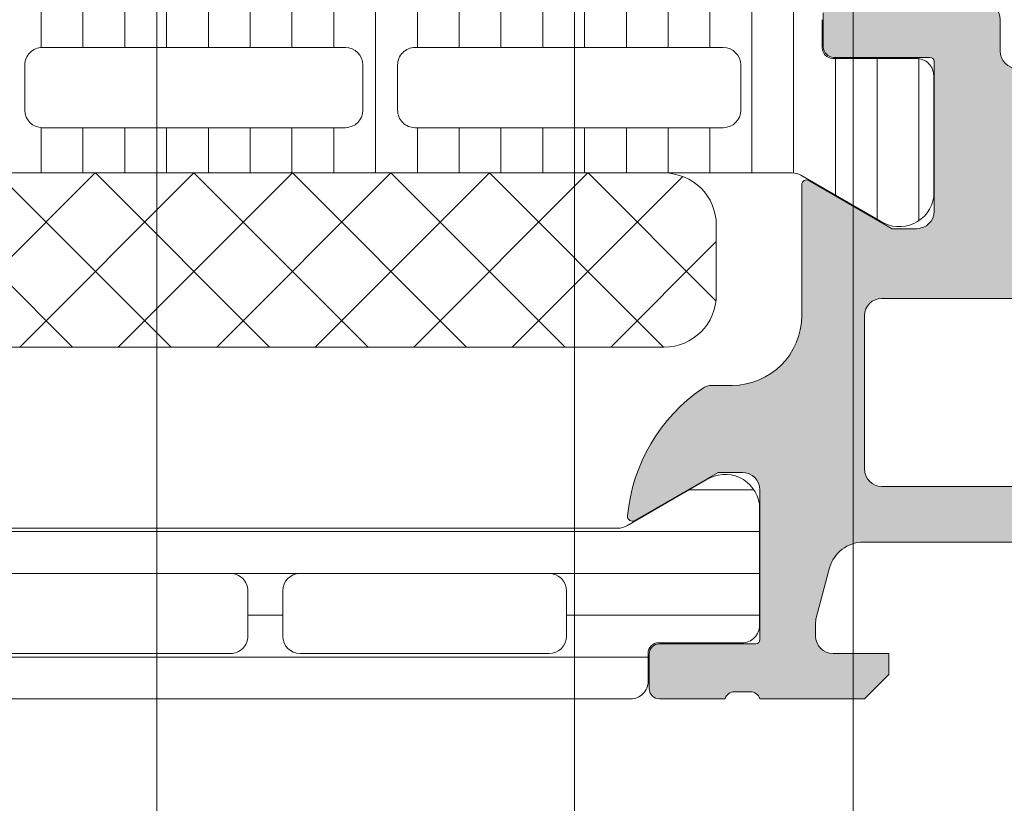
# Model space of a CAD drawing. Header units: millimetres. Extents: x 213386 to 506888, y 183055 to 450952.
# Tile 399 of 656: x 399566 to 399594, y 296787 to 296810. Entities that reach past the tile are written whole.
import ezdxf

# ---------------------------------------------------------------- set-up
doc = ezdxf.new("R2010")
doc.units = ezdxf.units.MM
doc.layers.add('FASÁDA DETAILNÍ', color=255, linetype='Continuous', lineweight=0)

msp = doc.modelspace()

# ---------------------------------------------------------------- hatches: boundary and pattern name
at = {"layer": 'FASÁDA DETAILNÍ'}
h = msp.add_hatch(color=256, dxfattribs=at)
edge = h.paths.add_edge_path()
edge.add_arc((399603.9562517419, 296855.205550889), 0.5000674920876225, 0.007732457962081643, 89.99226754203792)
edge.add_line((399603.9563192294, 296855.7056183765), (399599.9563192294, 296855.7056183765))
edge.add_arc((399599.9563867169, 296855.205550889), 0.5000674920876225, 90.00773245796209, 179.9922675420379)
edge.add_line((399599.4563192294, 296855.2056183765), (399599.4563192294, 296853.9055695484))
edge.add_arc((399599.9563561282, 296853.9056064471), 0.5000369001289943, 180.0042279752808, 269.9957720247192)
edge.add_line((399599.9563192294, 296853.4055695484), (399600.4563192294, 296853.4055695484))
edge.add_line((399600.4563192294, 296853.4055695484), (399600.4563192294, 296854.4055695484))
edge.add_line((399600.4563192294, 296854.4055695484), (399601.9563192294, 296854.4055695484))
edge.add_arc((399601.9563562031, 296853.4056065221), 0.9999630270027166, -0.0021185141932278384, 90.00211851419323, ccw=False)
edge.add_line((399602.9563192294, 296853.4055695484), (399602.9563192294, 296849.4055695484))
edge.add_arc((399601.9562423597, 296849.4056464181), 1.000076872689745, 270.00440397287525, 359.9955960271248, ccw=False)
edge.add_line((399601.9563192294, 296848.4055695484), (399600.4563192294, 296848.4055695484))
edge.add_line((399600.4563192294, 296848.4055695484), (399600.4563192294, 296849.4055695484))
edge.add_line((399600.4563192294, 296849.4055695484), (399599.9563192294, 296849.4055695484))
edge.add_arc((399599.9562617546, 296848.9056270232), 0.4999425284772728, 89.99341311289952, 180.0065868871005)
edge.add_line((399599.4563192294, 296848.9055695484), (399599.4563192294, 296846.1055817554))
edge.add_arc((399599.9563192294, 296846.1055817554), 0.5, 180, 270)
edge.add_line((399599.9563192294, 296845.6055817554), (399600.1563192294, 296845.6055817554))
edge.add_arc((399600.1563192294, 296846.1055817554), 0.5, 270, 360)
edge.add_line((399600.6563192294, 296846.1055817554), (399600.6563192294, 296846.6055817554))
edge.add_arc((399601.1563543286, 296846.6055466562), 0.5000351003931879, 90.00402178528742, 179.9959782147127, ccw=False)
edge.add_line((399601.1563192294, 296847.1055817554), (399601.9563222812, 296847.1055817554))
edge.add_arc((399601.9563057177, 296846.6055651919), 0.5000165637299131, 0.0018979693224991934, 89.99810203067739, ccw=False)
edge.add_line((399602.4563222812, 296846.6055817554), (399602.4563222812, 296815.305587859))
edge.add_line((399602.4563222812, 296815.305587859), (399602.0239256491, 296809.2671302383))
edge.add_arc((399601.0247059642, 296809.3055862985), 0.9999594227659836, 270, 357.7959971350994, ccw=False)
edge.add_line((399601.0247059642, 296808.3056268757), (399594.3562537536, 296808.3056268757))
edge.add_arc((399594.3562537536, 296808.8056268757), 0.5, 180, 270, ccw=False)
edge.add_line((399593.8562537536, 296808.8056268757), (399593.8562537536, 296809.7056268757))
edge.add_arc((399593.3562537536, 296809.7056268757), 0.5, 0, 90)
edge.add_line((399593.3562537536, 296810.2056268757), (399591.9562522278, 296810.2056268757))
edge.add_arc((399591.6887316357, 296810.2844633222), 0.2788950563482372, 268.83541063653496, 343.58012358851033, ccw=False)
edge.add_line((399591.6830632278, 296810.0056258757), (399591.2294692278, 296810.0056258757))
edge.add_arc((399591.2238085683, 296810.2844939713), 0.2789255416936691, 196.424594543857, 271.16287006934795, ccw=False)
edge.add_line((399590.9562652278, 296810.2056268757), (399589.0762542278, 296810.2056268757))
edge.add_arc((399589.0762542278, 296809.9056268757), 0.2999999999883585, 90, 180)
edge.add_line((399588.7762542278, 296809.9056268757), (399588.7762542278, 296808.9256525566))
edge.add_arc((399589.0762542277, 296808.9256525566), 0.2999999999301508, 180, 270.0000000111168)
edge.add_line((399589.0762542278, 296808.6256525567), (399591.8362522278, 296808.6256525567))
edge.add_arc((399591.8362522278, 296808.5056525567), 0.1199999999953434, 0, 90, ccw=False)
edge.add_line((399591.9562522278, 296808.5056525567), (399591.9562522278, 296804.2056268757))
edge.add_arc((399591.4562522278, 296804.2056268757), 0.5, -90, 0, ccw=False)
edge.add_line((399591.4562522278, 296803.7056268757), (399590.7562522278, 296803.7056268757))
edge.add_line((399590.7562522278, 296803.7056268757), (399588.3634319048, 296805.0871223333))
edge.add_arc((399588.2943720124, 296804.9675070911), 0.1381197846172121, 59.99999999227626, 180.0000000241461)
edge.add_line((399588.1562522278, 296804.967507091), (399588.1562522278, 296801.2056268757))
edge.add_arc((399586.1562522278, 296801.2056268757), 2, -90, 0, ccw=False)
edge.add_line((399586.1562522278, 296799.2056268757), (399585.5882568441, 296799.2056268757))
edge.add_arc((399585.5882568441, 296798.7056268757), 0.5, 90, 124.4790717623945)
edge.add_arc((399588.135730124, 296794.9961282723), 4.999999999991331, 124.4790717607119, 174.6507719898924)
edge.add_arc((399583.2943788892, 296795.4437466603), 0.1381197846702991, 172.2975624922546, 299.9999999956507)
edge.add_line((399583.3634387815, 296795.324131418), (399585.7562591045, 296796.7056268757))
edge.add_line((399585.7562591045, 296796.7056268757), (399586.4562591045, 296796.7056268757))
edge.add_arc((399586.4562591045, 296796.2056268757), 0.5, 0, 90, ccw=False)
edge.add_line((399586.9562591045, 296796.2056268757), (399586.9562591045, 296791.9056011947))
edge.add_arc((399586.8362591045, 296791.9056011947), 0.1199999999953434, -90, 0, ccw=False)
edge.add_line((399586.8362591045, 296791.7856011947), (399584.0762611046, 296791.7856011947))
edge.add_arc((399584.0762611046, 296791.4856011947), 0.3000000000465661, 90, 179.9999999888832)
edge.add_line((399583.7762611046, 296791.4856011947), (399583.7762611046, 296790.5056268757))
edge.add_arc((399584.0762611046, 296790.5056268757), 0.2999999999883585, 180, 270)
edge.add_line((399584.0762611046, 296790.2056268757), (399585.9562721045, 296790.2056268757))
edge.add_arc((399586.223815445, 296790.12675978), 0.2789255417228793, 88.83712991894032, 163.5754054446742, ccw=False)
edge.add_line((399586.2294761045, 296790.4056278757), (399586.6830701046, 296790.4056278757))
edge.add_arc((399586.6887385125, 296790.1267904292), 0.2788950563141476, 16.41987641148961, 91.16458936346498, ccw=False)
edge.add_line((399586.9562591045, 296790.2056268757), (399589.9563175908, 296790.2056268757))
edge.add_line((399589.9563175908, 296790.2056268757), (399590.6564204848, 296790.9056992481))
edge.add_line((399590.6564204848, 296790.9056992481), (399590.6564204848, 296791.5057053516))
edge.add_line((399590.6564204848, 296791.5057053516), (399589.0564143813, 296791.5057053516))
edge.add_arc((399589.0564238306, 296792.0057148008), 0.5000094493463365, 180.0010827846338, 269.9989172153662, ccw=False)
edge.add_line((399588.5564143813, 296792.0057053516), (399588.5564143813, 296792.4011334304))
edge.add_arc((399589.0564143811, 296792.4011334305), 0.499999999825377, 165.000000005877, 180.0000000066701, ccw=False)
edge.add_line((399588.5734514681, 296792.5305429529), (399588.9576602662, 296793.9644297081))
edge.add_arc((399589.9235860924, 296793.7056106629), 0.9999999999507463, 89.99999999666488, 164.9999999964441, ccw=False)
edge.add_line((399589.9235860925, 296794.7056106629), (399595.6564082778, 296794.7056106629))
edge.add_line((399595.6564082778, 296794.7056106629), (399595.6564082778, 296791.5057053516))
edge.add_line((399595.6564082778, 296791.5057053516), (399594.8564204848, 296791.5057053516))
edge.add_line((399594.8564204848, 296791.5057053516), (399594.8564204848, 296790.9056992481))
edge.add_line((399594.8564204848, 296790.9056992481), (399596.0688533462, 296790.2057175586))
edge.add_line((399596.0688533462, 296790.2057175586), (399597.1564082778, 296790.2057175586))
edge.add_line((399597.1564082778, 296790.2057175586), (399597.1564082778, 296805.2056268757))
edge.add_arc((399597.6564082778, 296805.2056268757), 0.5, 90, 180, ccw=False)
edge.add_line((399597.6564082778, 296805.7056268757), (399603.4563192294, 296805.7056268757))
edge.add_arc((399603.4563192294, 296806.7056268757), 1, 270, 360)
edge.add_line((399604.4563192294, 296806.7056268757), (399604.4563192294, 296855.2056183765))
edge = h.paths.add_edge_path(flags=16)
edge.add_line((399594.8564204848, 296796.305610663), (399590.4564204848, 296796.305610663))
edge.add_arc((399590.4564204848, 296796.805610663), 0.5, 180, 270, ccw=False)
edge.add_line((399589.9564204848, 296796.805610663), (399589.9564204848, 296801.2056106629))
edge.add_arc((399590.4564204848, 296801.2056106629), 0.5, 90, 180, ccw=False)
edge.add_line((399590.4564204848, 296801.7056106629), (399594.8564204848, 296801.7056106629))
edge.add_arc((399594.8564204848, 296801.2056106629), 0.5, 0, 90, ccw=False)
edge.add_line((399595.3564204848, 296801.2056106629), (399595.3564204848, 296796.805610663))
edge.add_arc((399594.8564204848, 296796.805610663), 0.5, -90, 0, ccw=False)
h = msp.add_hatch(dxfattribs=at)
h.set_pattern_fill('LINIE', color=256, scale=1.2, angle=90, style=0)
h.set_pattern_definition([(90, (397979.9212210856, 280090.0810739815), (-1.2, 7.347638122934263e-17), [])])
edge = h.paths.add_edge_path()
edge.add_arc((399589.0462359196, 296808.89642871), 0.2999999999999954, -179.99792470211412, -89.99792470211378, ccw=False)
edge.add_line((399588.7462359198, 296808.8964178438), (399588.7462072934, 296809.7067491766))
edge.add_arc((399588.2462099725, 296809.7067337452), 0.4999973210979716, 0.001768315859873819, 90.0023822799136)
edge.add_line((399588.2461891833, 296810.2067310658), (399587.4051169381, 296810.2080516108))
edge.add_arc((399587.4051169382, 296810.4080516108), 0.1999999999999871, -179.99999999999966, -89.99999999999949, ccw=False)
edge.add_line((399587.2051169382, 296810.4080516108), (399587.2051169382, 296814.5080516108))
edge.add_arc((399586.7051169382, 296814.5080516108), 0.5000000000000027, -5.216109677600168e-13, 89.99999999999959)
edge.add_line((399586.7051169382, 296815.0080516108), (399585.8743677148, 296815.0080516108))
edge.add_arc((399585.8743677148, 296814.0080516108), 0.9999999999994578, 90.00000000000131, 164.9999999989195)
edge.add_line((399584.9084418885, 296814.2668706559), (399584.7051169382, 296813.5080516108))
edge.add_line((399584.7051169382, 296813.5080516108), (399585.7051169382, 296813.5080516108))
edge.add_line((399585.7051169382, 296813.5080516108), (399585.7051169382, 296811.2080516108))
edge.add_arc((399584.7009904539, 296811.2097608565), 1.004127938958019, -89.76591227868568, -0.09753001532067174, ccw=False)
edge.add_line((399584.7050929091, 296810.2056412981), (399581.705214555, 296810.2056412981))
edge.add_arc((399581.7092429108, 296811.2097606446), 1.004127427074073, 180.0975179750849, 269.77014032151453, ccw=False)
edge.add_line((399580.7051169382, 296811.2080516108), (399580.7051169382, 296813.5080516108))
edge.add_line((399580.7051169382, 296813.5080516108), (399581.7051169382, 296813.5080516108))
edge.add_line((399581.7051169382, 296813.5080516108), (399581.5017919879, 296814.2668706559))
edge.add_arc((399580.5358661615, 296814.0080516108), 1.000000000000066, 15.00000000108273, 89.99999999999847)
edge.add_line((399580.5358661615, 296815.0080516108), (399579.7051169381, 296815.0080516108))
edge.add_arc((399579.7051169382, 296814.5080516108), 0.4999999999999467, 89.99999999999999, 180)
edge.add_line((399579.2051169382, 296814.5080516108), (399579.2051169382, 296810.4080516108))
edge.add_arc((399579.0009438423, 296810.4097801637), 0.2041804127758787, -88.8441310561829, -0.4850610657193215, ccw=False)
edge.add_line((399579.0050626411, 296810.2056412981), (399553.1636958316, 296810.2056183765))
edge.add_arc((399553.163711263, 296809.7056210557), 0.4999973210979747, 90.00176831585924, 180.002382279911)
edge.add_line((399552.6637139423, 296809.7056002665), (399552.6637425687, 296808.8952689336))
edge.add_arc((399552.3637425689, 296808.8952580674), 0.299999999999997, -89.9979247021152, 0.0020752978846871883, ccw=False)
edge.add_line((399552.3637534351, 296808.5952580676), (399549.9637550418, 296808.5955030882))
edge.add_arc((399549.9637705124, 296808.095507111), 0.499995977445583, 90.00177281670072, 180.0023777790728)
edge.add_line((399549.4637745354, 296808.0954863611), (399549.4639011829, 296804.6189448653))
edge.add_arc((399550.4537141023, 296804.7612913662), 0.99999607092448, 188.1836833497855, 302.7290913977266)
edge.add_line((399550.9943794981, 296803.9200583), (399553.2779885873, 296805.2386107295))
edge.add_arc((399553.5280042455, 296804.8056070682), 0.5000000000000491, 90.00213520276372, 120.00207189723, ccw=False)
edge.add_line((399553.5279856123, 296805.3056070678), (399587.8822543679, 296805.3066933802))
edge.add_arc((399587.8822719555, 296804.8066933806), 0.5000000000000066, 60.00207869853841, 90.00201539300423, ccw=False)
edge.add_line((399588.1322562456, 296805.2397151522), (399590.4159608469, 296803.9213281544))
edge.add_arc((399590.956565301, 296804.7626003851), 0.9999960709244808, 237.2750591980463, 351.8204672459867)
edge.add_line((399591.9463885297, 296804.6203255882), (399591.9462618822, 296808.0968670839))
edge.add_arc((399591.446265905, 296808.0968516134), 0.4999959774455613, 0.001772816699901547, 90.00237777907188)
edge.add_line((399591.4462451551, 296808.5968475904), (399589.0462467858, 296808.5964287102))
edge = h.paths.add_edge_path(flags=16)
edge.add_line((399564.8551231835, 296808.4061531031), (399564.8551231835, 296807.1061589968))
edge.add_arc((399564.3551268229, 296807.1061553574), 0.4999963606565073, -90.00041704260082, 0.00041704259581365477, ccw=False)
edge.add_line((399564.3551231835, 296806.6061589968), (399555.505129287, 296806.6061589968))
edge.add_arc((399555.5051256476, 296807.1061553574), 0.4999963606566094, -180.000417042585, -89.99958295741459, ccw=False)
edge.add_line((399555.005129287, 296807.1061589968), (399555.005129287, 296808.4061531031))
edge.add_arc((399555.5051292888, 296808.4061696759), 0.5000000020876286, 90.00000020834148, 180.0018991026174, ccw=False)
edge.add_line((399555.505129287, 296808.906169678), (399564.3551231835, 296808.906169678))
edge.add_arc((399564.3551231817, 296808.4061696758), 0.5000000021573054, -0.0018990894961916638, 89.99999978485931, ccw=False)
edge = h.paths.add_edge_path(flags=16)
edge.add_arc((399575.0551292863, 296808.406169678), 0.4999999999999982, -2.2737367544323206e-13, 90.000000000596, ccw=False)
edge.add_line((399575.5551292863, 296808.406169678), (399575.5551292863, 296807.1061589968))
edge.add_arc((399575.0551292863, 296807.1061589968), 0.4999999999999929, -90.00000000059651, -2.8421709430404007e-13, ccw=False)
edge.add_line((399575.0551292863, 296806.6061589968), (399566.3551231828, 296806.6061589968))
edge.add_arc((399566.3551231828, 296807.1061589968), 0.5000000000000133, 180.0000000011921, 269.99999999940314, ccw=False)
edge.add_line((399565.8551231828, 296807.1061589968), (399565.8551231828, 296808.406169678))
edge.add_arc((399566.3551231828, 296808.406169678), 0.5000000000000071, 90.0000000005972, 180.0000000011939, ccw=False)
edge.add_line((399566.3551231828, 296808.906169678), (399575.0551292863, 296808.906169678))
edge = h.paths.add_edge_path(flags=16)
edge.add_arc((399577.055125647, 296807.1061553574), 0.4999963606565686, -180.00041704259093, -89.99958295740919, ccw=False)
edge.add_line((399576.5551292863, 296807.1061589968), (399576.5551292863, 296808.4061531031))
edge.add_arc((399577.0551292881, 296808.4061696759), 0.5000000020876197, 90.00000020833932, 180.0018991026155, ccw=False)
edge.add_line((399577.0551292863, 296808.906169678), (399585.9051384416, 296808.906169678))
edge.add_arc((399585.9051384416, 296808.4061849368), 0.4999847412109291, -6.252776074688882e-13, 90.00000000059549, ccw=False)
edge.add_line((399586.4051231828, 296808.4061849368), (399586.4051231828, 296807.1061742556))
edge.add_arc((399585.905107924, 296807.1061742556), 0.5000152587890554, -90.00000000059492, 1.0800249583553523e-12, ccw=False)
edge.add_line((399585.905107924, 296806.6061589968), (399577.0551292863, 296806.6061589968))
h = msp.add_hatch(dxfattribs=at)
h.set_pattern_fill('NETZ', color=256, scale=2, angle=45, style=0)
h.set_pattern_definition([(45, (399570.7052426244, 296805.3048835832), (-1.414213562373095, 1.414213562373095), []), (135, (399570.7052426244, 296805.3048835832), (-1.414213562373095, -1.414213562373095), [])])
h.paths.add_polyline_path([(399584.2052426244, 296800.3048835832, 0.4142135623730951), (399585.7052426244, 296801.8048835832), (399585.7052426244, 296803.8048835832, 0.4142135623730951), (399584.2052426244, 296805.3048835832), (399557.2052426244, 296805.3048835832, 0.4142135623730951), (399555.7052426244, 296803.8048835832), (399555.7052426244, 296801.8048835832, 0.4142135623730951), (399557.2052426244, 296800.3048835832)])
h = msp.add_hatch(dxfattribs=at)
h.set_pattern_fill('_USER', color=256, scale=1.2, angle=180, style=0, pattern_type=0)
h.set_pattern_definition([(180, (399586.9563192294, 296790.2056183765), (-1.469551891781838e-16, -1.2), [])])
edge = h.paths.add_edge_path()
edge.add_line((399583.1322093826, 296795.1726301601), (399585.4158662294, 296796.4910998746))
edge.add_arc((399585.9565011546, 296795.6498472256), 0.99999607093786, 8.181608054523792, 122.7270160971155, ccw=False)
edge.add_line((399586.9463192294, 296795.7921578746), (399586.9463192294, 296792.3156163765))
edge.add_arc((399586.4463232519, 296792.3156137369), 0.4999959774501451, -90.00030247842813, 0.0003024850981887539, ccw=False)
edge.add_line((399586.4463206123, 296791.8156177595), (399584.0463222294, 296791.8159497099))
edge.add_arc((399584.0463222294, 296791.5159497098), 0.3000000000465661, 90.00000001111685, 179.9999999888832)
edge.add_line((399583.7463222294, 296791.5159497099), (399583.7463222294, 296790.7056183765))
edge.add_arc((399583.2463249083, 296790.7056156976), 0.4999973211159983, -90.0003069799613, 0.00030697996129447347, ccw=False)
edge.add_line((399583.2463222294, 296790.2056183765), (399553.1638479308, 296790.2056183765))
edge.add_arc((399553.1638452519, 296790.7056156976), 0.4999973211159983, 179.9996930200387, 270.0003069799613, ccw=False)
edge.add_line((399552.6638479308, 296790.7056183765), (399552.6638479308, 296791.5159497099))
edge.add_arc((399552.3638479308, 296791.5159497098), 0.2999999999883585, 1.111684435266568e-08, 90)
edge.add_line((399552.3638479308, 296791.8159497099), (399549.9638495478, 296791.8156177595))
edge.add_arc((399549.9638469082, 296792.3156137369), 0.4999959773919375, 179.9996975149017, 270.00030248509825, ccw=False)
edge.add_line((399549.4638509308, 296792.3156163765), (399549.4638509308, 296795.7921578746))
edge.add_arc((399550.4536690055, 296795.6498472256), 0.9999960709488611, 57.272983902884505, 171.8183919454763, ccw=False)
edge.add_line((399550.9943039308, 296796.4910998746), (399553.2779607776, 296795.1726301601))
edge.add_arc((399553.5279607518, 296795.6056428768), 0.4999999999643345, 240.0000034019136, 269.9999400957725)
edge.add_line((399553.5279602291, 296795.1056428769), (399582.8822099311, 296795.1056428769))
edge.add_arc((399582.8822094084, 296795.6056428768), 0.4999999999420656, 270.0000598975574, 299.9999965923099)
edge = h.paths.add_edge_path(flags=16)
edge.add_line((399562.555492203, 296793.8056321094), (399555.4054677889, 296793.8056168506))
edge.add_arc((399555.4055113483, 296793.3055732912), 0.5000435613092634, 90.00499110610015, 179.9950088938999)
edge.add_line((399554.9054677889, 296793.3056168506), (399554.9054677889, 296792.0056080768))
edge.add_arc((399555.4054801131, 296792.0056356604), 0.5000123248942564, 180.0031607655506, 269.998587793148)
edge.add_line((399555.4054677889, 296791.5056233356), (399562.555492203, 296791.5056233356))
edge.add_arc((399562.5554486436, 296792.005666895), 0.5000435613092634, 270.0049911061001, 359.9950088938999)
edge.add_line((399563.055492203, 296792.0056233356), (399563.055492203, 296793.3056321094))
edge.add_arc((399562.5554486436, 296793.30558855), 0.5000435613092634, 0.004991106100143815, 89.99500889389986)
edge = h.paths.add_edge_path(flags=16)
edge.add_line((399580.9054917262, 296793.8056321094), (399573.7554658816, 296793.8056321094))
edge.add_arc((399573.755509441, 296793.30558855), 0.5000435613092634, 90.00499110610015, 179.9950088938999)
edge.add_line((399573.2554658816, 296793.3056321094), (399573.2554658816, 296792.0056233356))
edge.add_arc((399573.755509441, 296792.005666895), 0.5000435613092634, 180.0049911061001, 269.9950088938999)
edge.add_line((399573.7554658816, 296791.5056233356), (399580.9054917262, 296791.5056233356))
edge.add_arc((399580.9054481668, 296792.005666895), 0.5000435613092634, 270.0049911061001, 359.9950088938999)
edge.add_line((399581.4054917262, 296792.0056233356), (399581.4054917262, 296793.3056321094))
edge.add_arc((399580.9054481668, 296793.30558855), 0.5000435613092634, 0.004991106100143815, 89.99500889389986)
edge = h.paths.add_edge_path(flags=16)
edge.add_line((399571.7554658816, 296793.8056321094), (399564.555492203, 296793.8056321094))
edge.add_arc((399564.555441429, 296793.3056828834), 0.4999492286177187, 89.99418114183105, 180.005818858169)
edge.add_line((399564.055492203, 296793.3056321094), (399564.055492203, 296792.0056233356))
edge.add_arc((399564.555441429, 296792.0055725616), 0.4999492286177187, 179.9941811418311, 270.005818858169)
edge.add_line((399564.555492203, 296791.5056233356), (399571.7554658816, 296791.5056233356))
edge.add_arc((399571.7555166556, 296792.0055725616), 0.4999492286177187, 269.9941811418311, 360.0058188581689)
edge.add_line((399572.2554658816, 296792.0056233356), (399572.2554658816, 296793.3056321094))
edge.add_arc((399571.7555166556, 296793.3056828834), 0.4999492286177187, 359.9941811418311, 450.0058188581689)

# ---------------------------------------------------------------- linework, layer by layer
for p, q in [((399589.638231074, 284297.1544280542), (399589.6382310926, 307967.1544280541)), ((399589.6382310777, 293752.6545279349), (399589.6382310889, 307967.1544280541)), ((399589.6382310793, 296377.6545368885), (399589.6382310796, 298286.6543378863)), ((399569.6382310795, 296377.6545368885), (399569.6382310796, 296850.3801179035)), ((399569.638231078, 293752.6545279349), (399569.6382310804, 296850.3801179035)), ((399569.6382310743, 284297.1544280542), (399569.6382310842, 296850.3801179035)), ((399581.6382310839, 296850.3801179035), (399581.638231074, 284297.1544280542)), ((399581.6382310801, 296850.3801179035), (399581.6382310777, 293752.6545279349)), ((399581.6382310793, 296850.3801179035), (399581.6382310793, 296377.6545368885)), ((399588.7462359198, 296808.8964178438), (399588.7462072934, 296809.7067491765)), ((399566.3551231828, 296808.906169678), (399575.0551292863, 296808.906169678)), ((399577.0551292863, 296808.906169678), (399585.9051384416, 296808.906169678)), ((399591.4462451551, 296808.5968475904), (399589.0462467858, 296808.5964287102)), ((399565.8551231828, 296807.1061589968), (399565.8551231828, 296808.406169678)), ((399575.5551292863, 296808.406169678), (399575.5551292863, 296807.1061589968)), ((399576.5551292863, 296807.1061589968), (399576.5551292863, 296808.406153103)), ((399586.4051231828, 296808.4061849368), (399586.4051231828, 296807.1061742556)), ((399591.9463885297, 296804.6203255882), (399591.9462618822, 296808.096867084)), ((399575.0551292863, 296806.6061589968), (399566.3551231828, 296806.6061589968)), ((399585.905107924, 296806.6061589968), (399577.0551292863, 296806.6061589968)), ((399553.5279856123, 296805.3056070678), (399587.8822543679, 296805.3066933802)), ((399588.1322562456, 296805.2397151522), (399590.4159608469, 296803.9213281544))]:
    msp.add_line(p, q, dxfattribs=at)
for points in [[(399594.3562537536, 296808.3056268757, -0.4142135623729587), (399593.8562537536, 296808.8056268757), (399593.8562537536, 296809.7056268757, 0.4142135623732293), (399593.3562537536, 296810.2056268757)], [(399588.7762542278, 296809.9056268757), (399588.7762542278, 296808.9256525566, 0.414213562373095), (399589.0762542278, 296808.6256525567), (399591.8362522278, 296808.6256525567, -0.414213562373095), (399591.9562522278, 296808.5056525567), (399591.9562522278, 296804.2056268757, -0.414213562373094), (399591.4562522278, 296803.7056268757), (399590.7562522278, 296803.7056268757), (399588.3634319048, 296805.0871223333, 0.5773502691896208), (399588.1562522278, 296804.967507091), (399588.1562522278, 296801.2056268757, -0.4142135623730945), (399586.1562522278, 296799.2056268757), (399585.5882568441, 296799.2056268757, 0.1515887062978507), (399585.3052042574, 296799.1177933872, 0.2224807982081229), (399583.1575052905, 296795.4622586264, 0.6230654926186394), (399583.3634387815, 296795.324131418), (399585.7562591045, 296796.7056268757), (399586.4562591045, 296796.7056268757, -0.414213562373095), (399586.9562591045, 296796.2056268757), (399586.9562591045, 296791.9056011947, -0.414213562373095), (399586.8362591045, 296791.7856011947), (399584.0762611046, 296791.7856011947, 0.414213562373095), (399583.7762611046, 296791.4856011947), (399583.7762611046, 296790.5056268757, 0.414213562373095), (399584.0762611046, 296790.2056268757), (399585.9562721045, 296790.2056268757, -0.3381811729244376), (399586.2294761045, 296790.4056278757), (399586.6830701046, 296790.4056278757, -0.338212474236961), (399586.9562591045, 296790.2056268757), (399589.9563175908, 296790.2056268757), (399590.6564204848, 296790.9056992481), (399590.6564204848, 296791.5057053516), (399589.0564143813, 296791.5057053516, -0.4142024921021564), (399588.5564143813, 296792.0057053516), (399588.5564143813, 296792.4011334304, -0.06554346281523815), (399588.5734514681, 296792.5305429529), (399588.9576602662, 296793.9644297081, -0.339454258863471), (399589.9235860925, 296794.7056106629), (399595.6564082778, 296794.7056106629)]]:
    msp.add_lwpolyline(points, format="xyb", dxfattribs=at)
for points in [[(399557.2052426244, 296805.3048835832), (399584.2052426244, 296805.3048835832, -0.414213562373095), (399585.7052426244, 296803.8048835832), (399585.7052426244, 296801.8048835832, -0.414213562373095), (399584.2052426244, 296800.3048835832), (399557.2052426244, 296800.3048835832, -0.414213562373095), (399555.7052426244, 296801.8048835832), (399555.7052426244, 296803.8048835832, -0.414213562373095)], [(399594.8564204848, 296796.305610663), (399590.4564204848, 296796.305610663, -0.4142135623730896), (399589.9564204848, 296796.805610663), (399589.9564204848, 296801.2056106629, -0.4142135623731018), (399590.4564204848, 296801.7056106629), (399594.8564204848, 296801.7056106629, -0.4142135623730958), (399595.3564204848, 296801.2056106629), (399595.3564204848, 296796.805610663, -0.4142135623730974)], [(399583.1322093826, 296795.1726301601), (399585.4158662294, 296796.4910998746, -0.5460410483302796), (399586.9463192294, 296795.7921578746), (399586.9463192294, 296792.3156163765, -0.414216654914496), (399586.4463206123, 296791.8156177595), (399584.0463222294, 296791.8159497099, 0.414213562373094), (399583.7463222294, 296791.5159497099), (399583.7463222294, 296790.7056183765, -0.414216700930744), (399583.2463222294, 296790.2056183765), (399553.1638479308, 296790.2056183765, -0.414216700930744), (399552.6638479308, 296790.7056183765), (399552.6638479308, 296791.5159497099, 0.414213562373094), (399552.3638479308, 296791.8159497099), (399549.9638495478, 296791.8156177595, -0.4142166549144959), (399549.4638509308, 296792.3156163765), (399549.4638509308, 296795.7921578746, -0.5460410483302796), (399550.9943039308, 296796.4910998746), (399553.2779607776, 296795.1726301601, 0.1316522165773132), (399553.5279602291, 296795.1056428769), (399582.8822099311, 296795.1056428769, 0.1316522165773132)], [(399571.7554658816, 296793.8056321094), (399564.555492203, 296793.8056321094, 0.4142730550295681), (399564.055492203, 296793.3056321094), (399564.055492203, 296792.0056233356, 0.4142730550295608), (399564.555492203, 296791.5056233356), (399571.7554658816, 296791.5056233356, 0.4142730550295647), (399572.2554658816, 296792.0056233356), (399572.2554658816, 296793.3056321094, 0.414273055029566)], [(399580.9054917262, 296793.8056321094), (399573.7554658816, 296793.8056321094, 0.414162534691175), (399573.2554658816, 296793.3056321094), (399573.2554658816, 296792.0056233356, 0.4141625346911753), (399573.7554658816, 296791.5056233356), (399580.9054917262, 296791.5056233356, 0.4141625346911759), (399581.4054917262, 296792.0056233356), (399581.4054917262, 296793.3056321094, 0.4141625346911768)]]:
    msp.add_lwpolyline(points, format="xyb", close=True, dxfattribs=at)
for centre, radius, start, end in [((399566.3551231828, 296808.406169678), 0.5000000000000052, 90, 180.0000000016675), ((399575.0551292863, 296808.406169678), 0.4999999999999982, 0, 90), ((399577.0551292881, 296808.4061696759), 0.5000000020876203, 90.0000002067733, 180.0018991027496), ((399585.9051384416, 296808.4061849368), 0.4999847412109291, 0, 90), ((399589.0462359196, 296808.89642871), 0.2999999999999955, 180.0020752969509, 270.0020752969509), ((399591.446265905, 296808.0968516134), 0.4999959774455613, 0.001772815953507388, 90.0023777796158), ((399566.3551231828, 296807.1061589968), 0.5000000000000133, 180.0000000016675, 270), ((399575.0551292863, 296807.1061589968), 0.4999999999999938, 270, 0), ((399577.055125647, 296807.1061553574), 0.4999963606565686, 179.9995829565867, 270.0004170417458), ((399585.905107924, 296807.1061742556), 0.500015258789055, 270, 0), ((399587.8822719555, 296804.8066933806), 0.5000000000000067, 60.00207869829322, 90.00201539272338), ((399590.956565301, 296804.7626003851), 0.999996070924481, 237.2750591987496, 351.8204672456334)]:
    msp.add_arc(centre, radius, start, end, dxfattribs=at)

doc.saveas('drawing.dxf')
